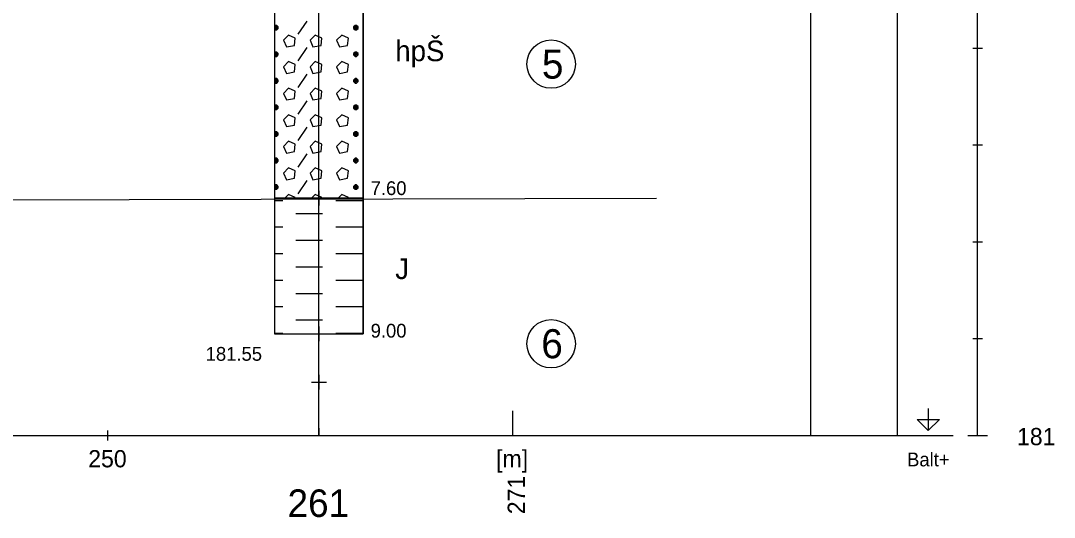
# Model space of a CAD drawing. Extents: x 3042 to 4120, y 576 to 2694.
# Drawn here: x 3495.5 to 3548.8, y 717 to 742.7 of the extents above; entities that cross this region are included whole.
import ezdxf

# ---------------------------------------------------------------- set-up
doc = ezdxf.new("R2010")
doc.units = 0
for name, color, linetype in [('12', 7, 'Continuous'), ('14', 7, 'Continuous'), ('17', 7, 'Continuous'), ('18', 7, 'Continuous'), ('19', 7, 'Continuous'), ('21', 7, 'Continuous'), ('51', 7, 'Continuous'), ('52', 7, 'Continuous'), ('53', 7, 'Continuous'), ('56', 7, 'Continuous'), ('7', 7, 'Continuous'), ('pomocna', 7, 'Continuous'), ('rozhraní', 7, 'Continuous')]:
    doc.layers.add(name, color=color, linetype=linetype)

msp = doc.modelspace()

# ---------------------------------------------------------------- linework, layer by layer
at = {"layer": '12'}
msp.add_line((3520.897, 721.241), (3520.897, 722.511), dxfattribs=at)
at = {"layer": '18'}
for p, q in [((3510.897, 723.991), (3510.897, 771.491)), ((3510.897, 724.372), (3510.897, 723.61)), ((3510.516, 723.991), (3511.278, 723.991)), ((3510.897, 721.622), (3510.897, 721.241))]:
    msp.add_line(p, q, dxfattribs=at)
at = {"layer": '19'}
for p, q in [((3544.632, 741.241), (3545.14, 741.241)), ((3544.632, 736.241), (3545.14, 736.241)), ((3544.632, 731.241), (3545.14, 731.241)), ((3544.632, 726.241), (3545.14, 726.241)), ((3544.378, 721.241), (3545.394, 721.241))]:
    msp.add_line(p, q, dxfattribs=at)
at = {"layer": '21'}
for p, q in [((3544.886, 721.241), (3544.886, 781.241)), ((3541.076, 721.241), (3543.616, 721.241))]:
    msp.add_line(p, q, dxfattribs=at)
msp.add_lwpolyline([(3542.341, 722.638), (3542.341, 721.495), (3541.769, 722.066), (3542.912, 722.066), (3542.341, 721.495)], dxfattribs=at)
at = {"layer": '51'}
for p, q in [((3509.826, 741.951), (3510.283, 742.637)), ((3508.645, 742.408), (3508.611, 742.374)), ((3508.611, 742.298), (3508.721, 742.408)), ((3508.683, 742.179), (3508.683, 742.408)), ((3512.797, 742.179), (3512.797, 742.408)), ((3513.183, 741.65), (3513.179, 741.646)), ((3513.179, 741.646), (3513.183, 741.636)), ((3508.645, 741.036), (3508.611, 741.003)), ((3508.611, 740.926), (3508.721, 741.036)), ((3508.683, 740.808), (3508.683, 741.036)), ((3509.826, 740.579), (3510.283, 741.265)), ((3512.797, 740.808), (3512.797, 741.036)), ((3509.826, 739.208), (3510.283, 739.893)), ((3513.183, 740.279), (3513.179, 740.274)), ((3513.179, 740.274), (3513.183, 740.265)), ((3508.645, 739.665), (3508.611, 739.631)), ((3508.611, 739.555), (3508.721, 739.665)), ((3508.683, 739.436), (3508.683, 739.665)), ((3512.797, 739.436), (3512.797, 739.665)), ((3513.183, 738.907), (3513.179, 738.903)), ((3513.179, 738.903), (3513.183, 738.893)), ((3508.645, 738.293), (3508.611, 738.259)), ((3508.611, 738.183), (3508.721, 738.293)), ((3508.683, 738.065), (3508.683, 738.293)), ((3509.826, 737.836), (3510.283, 738.522)), ((3512.797, 738.065), (3512.797, 738.293)), ((3509.826, 736.464), (3510.283, 737.15)), ((3513.183, 737.535), (3513.179, 737.531)), ((3513.179, 737.531), (3513.183, 737.522)), ((3508.645, 736.922), (3508.611, 736.888)), ((3508.611, 736.812), (3508.721, 736.922)), ((3508.683, 736.693), (3508.683, 736.922)), ((3512.797, 736.693), (3512.797, 736.922)), ((3513.183, 736.164), (3513.179, 736.16)), ((3513.179, 736.16), (3513.183, 736.15)), ((3508.645, 735.55), (3508.611, 735.516)), ((3508.611, 735.44), (3508.721, 735.55)), ((3508.683, 735.321), (3508.683, 735.55)), ((3509.826, 735.093), (3510.283, 735.779)), ((3512.797, 735.321), (3512.797, 735.55)), ((3513.183, 734.792), (3513.179, 734.788)), ((3513.179, 734.788), (3513.183, 734.778)), ((3508.645, 734.178), (3508.611, 734.145)), ((3508.611, 734.068), (3508.721, 734.178)), ((3508.683, 733.95), (3508.683, 734.178)), ((3509.826, 733.721), (3510.283, 734.407)), ((3512.797, 733.95), (3512.797, 734.178)), ((3508.611, 733.378), (3509.026, 733.378)), ((3511.769, 733.378), (3512.455, 733.378)), ((3512.455, 733.378), (3513.14, 733.378)), ((3509.711, 732.692), (3510.397, 732.692)), ((3510.397, 732.692), (3511.083, 732.692)), ((3508.611, 732.007), (3509.026, 732.007)), ((3511.769, 732.007), (3512.455, 732.007)), ((3512.455, 732.007), (3513.14, 732.007)), ((3509.711, 731.321), (3510.397, 731.321)), ((3510.397, 731.321), (3511.083, 731.321)), ((3508.611, 730.635), (3509.026, 730.635)), ((3511.769, 730.635), (3512.455, 730.635)), ((3512.455, 730.635), (3513.14, 730.635)), ((3509.711, 729.949), (3510.397, 729.949)), ((3510.397, 729.949), (3511.083, 729.949)), ((3508.611, 729.263), (3509.026, 729.263)), ((3511.769, 729.263), (3512.455, 729.263)), ((3512.455, 729.263), (3513.14, 729.263)), ((3509.711, 728.578), (3510.397, 728.578)), ((3510.397, 728.578), (3511.083, 728.578)), ((3508.611, 727.892), (3509.026, 727.892)), ((3511.769, 727.892), (3512.455, 727.892)), ((3512.455, 727.892), (3513.14, 727.892)), ((3509.711, 727.206), (3510.397, 727.206)), ((3510.397, 727.206), (3511.083, 727.206)), ((3508.611, 726.52), (3509.026, 726.52)), ((3511.769, 726.52), (3512.455, 726.52)), ((3512.455, 726.52), (3513.14, 726.52))]:
    msp.add_line(p, q, dxfattribs=at)
for points in [[(3508.611, 733.491), (3513.183, 733.491), (3513.183, 748.991), (3508.611, 748.991)], [(3508.611, 726.491), (3513.183, 726.491), (3513.183, 733.491), (3508.611, 733.491)]]:
    msp.add_lwpolyline(points, close=True, dxfattribs=at)
for points in [[(3508.611, 742.213), (3508.645, 742.179), (3508.721, 742.179), (3508.797, 742.256), (3508.797, 742.332), (3508.721, 742.408), (3508.645, 742.408), (3508.797, 742.256), (3508.611, 742.256)], [(3512.759, 742.408), (3512.683, 742.332), (3512.683, 742.256), (3512.759, 742.179), (3512.836, 742.179), (3512.912, 742.256), (3512.912, 742.332), (3512.836, 742.408), (3512.759, 742.408), (3512.912, 742.256), (3512.683, 742.256), (3512.836, 742.408)], [(3509.064, 741.646), (3509.216, 741.303), (3509.635, 741.379), (3509.673, 741.76), (3509.33, 741.913), (3509.064, 741.646)], [(3510.435, 741.646), (3510.588, 741.303), (3511.007, 741.379), (3511.045, 741.76), (3510.702, 741.913), (3510.435, 741.646)], [(3511.807, 741.646), (3511.959, 741.303), (3512.378, 741.379), (3512.417, 741.76), (3512.074, 741.913), (3511.807, 741.646)], [(3508.611, 740.842), (3508.645, 740.808), (3508.721, 740.808), (3508.797, 740.884), (3508.797, 740.96), (3508.721, 741.036), (3508.645, 741.036), (3508.797, 740.884), (3508.611, 740.884)], [(3512.759, 741.036), (3512.683, 740.96), (3512.683, 740.884), (3512.759, 740.808), (3512.836, 740.808), (3512.912, 740.884), (3512.912, 740.96), (3512.836, 741.036), (3512.759, 741.036), (3512.912, 740.884), (3512.683, 740.884), (3512.836, 741.036)], [(3509.064, 740.274), (3509.216, 739.931), (3509.635, 740.008), (3509.673, 740.389), (3509.33, 740.541), (3509.064, 740.274)], [(3510.435, 740.274), (3510.588, 739.931), (3511.007, 740.008), (3511.045, 740.389), (3510.702, 740.541), (3510.435, 740.274)], [(3511.807, 740.274), (3511.959, 739.931), (3512.378, 740.008), (3512.417, 740.389), (3512.074, 740.541), (3511.807, 740.274)], [(3508.611, 739.47), (3508.645, 739.436), (3508.721, 739.436), (3508.797, 739.512), (3508.797, 739.589), (3508.721, 739.665), (3508.645, 739.665), (3508.797, 739.512), (3508.611, 739.512)], [(3512.759, 739.665), (3512.683, 739.589), (3512.683, 739.512), (3512.759, 739.436), (3512.836, 739.436), (3512.912, 739.512), (3512.912, 739.589), (3512.836, 739.665), (3512.759, 739.665), (3512.912, 739.512), (3512.683, 739.512), (3512.836, 739.665)], [(3509.064, 738.903), (3509.216, 738.56), (3509.635, 738.636), (3509.673, 739.017), (3509.33, 739.169), (3509.064, 738.903)], [(3510.435, 738.903), (3510.588, 738.56), (3511.007, 738.636), (3511.045, 739.017), (3510.702, 739.169), (3510.435, 738.903)], [(3511.807, 738.903), (3511.959, 738.56), (3512.378, 738.636), (3512.417, 739.017), (3512.074, 739.169), (3511.807, 738.903)], [(3508.611, 738.098), (3508.645, 738.065), (3508.721, 738.065), (3508.797, 738.141), (3508.797, 738.217), (3508.721, 738.293), (3508.645, 738.293), (3508.797, 738.141), (3508.611, 738.141)], [(3512.759, 738.293), (3512.683, 738.217), (3512.683, 738.141), (3512.759, 738.065), (3512.836, 738.065), (3512.912, 738.141), (3512.912, 738.217), (3512.836, 738.293), (3512.759, 738.293), (3512.912, 738.141), (3512.683, 738.141), (3512.836, 738.293)], [(3509.064, 737.531), (3509.216, 737.188), (3509.635, 737.264), (3509.673, 737.645), (3509.33, 737.798), (3509.064, 737.531)], [(3510.435, 737.531), (3510.588, 737.188), (3511.007, 737.264), (3511.045, 737.645), (3510.702, 737.798), (3510.435, 737.531)], [(3511.807, 737.531), (3511.959, 737.188), (3512.378, 737.264), (3512.417, 737.645), (3512.074, 737.798), (3511.807, 737.531)], [(3508.611, 736.727), (3508.645, 736.693), (3508.721, 736.693), (3508.797, 736.769), (3508.797, 736.845), (3508.721, 736.922), (3508.645, 736.922), (3508.797, 736.769), (3508.611, 736.769)], [(3512.759, 736.922), (3512.683, 736.845), (3512.683, 736.769), (3512.759, 736.693), (3512.836, 736.693), (3512.912, 736.769), (3512.912, 736.845), (3512.836, 736.922), (3512.759, 736.922), (3512.912, 736.769), (3512.683, 736.769), (3512.836, 736.922)], [(3509.064, 736.16), (3509.216, 735.817), (3509.635, 735.893), (3509.673, 736.274), (3509.33, 736.426), (3509.064, 736.16)], [(3510.435, 736.16), (3510.588, 735.817), (3511.007, 735.893), (3511.045, 736.274), (3510.702, 736.426), (3510.435, 736.16)], [(3511.807, 736.16), (3511.959, 735.817), (3512.378, 735.893), (3512.417, 736.274), (3512.074, 736.426), (3511.807, 736.16)], [(3508.611, 735.355), (3508.645, 735.321), (3508.721, 735.321), (3508.797, 735.398), (3508.797, 735.474), (3508.721, 735.55), (3508.645, 735.55), (3508.797, 735.398), (3508.611, 735.398)], [(3512.759, 735.55), (3512.683, 735.474), (3512.683, 735.398), (3512.759, 735.321), (3512.836, 735.321), (3512.912, 735.398), (3512.912, 735.474), (3512.836, 735.55), (3512.759, 735.55), (3512.912, 735.398), (3512.683, 735.398), (3512.836, 735.55)], [(3509.064, 734.788), (3509.216, 734.445), (3509.635, 734.521), (3509.673, 734.902), (3509.33, 735.055), (3509.064, 734.788)], [(3510.435, 734.788), (3510.588, 734.445), (3511.007, 734.521), (3511.045, 734.902), (3510.702, 735.055), (3510.435, 734.788)], [(3511.807, 734.788), (3511.959, 734.445), (3512.378, 734.521), (3512.417, 734.902), (3512.074, 735.055), (3511.807, 734.788)], [(3508.611, 733.984), (3508.645, 733.95), (3508.721, 733.95), (3508.797, 734.026), (3508.797, 734.102), (3508.721, 734.178), (3508.645, 734.178), (3508.797, 734.026), (3508.611, 734.026)], [(3512.759, 734.178), (3512.683, 734.102), (3512.683, 734.026), (3512.759, 733.95), (3512.836, 733.95), (3512.912, 734.026), (3512.912, 734.102), (3512.836, 734.178), (3512.759, 734.178), (3512.912, 734.026), (3512.683, 734.026), (3512.836, 734.178)], [(3509.669, 733.491), (3509.673, 733.531), (3509.33, 733.683), (3509.138, 733.491)], [(3511.041, 733.491), (3511.045, 733.531), (3510.702, 733.683), (3510.51, 733.491)], [(3512.412, 733.491), (3512.417, 733.531), (3512.074, 733.683), (3511.881, 733.491)]]:
    msp.add_lwpolyline(points, dxfattribs=at)
at = {"layer": '53'}
for p, q in [((3513.183, 771.491), (3513.183, 726.491)), ((3508.611, 733.491), (3513.183, 733.491)), ((3508.611, 726.491), (3513.183, 726.491))]:
    msp.add_line(p, q, dxfattribs=at)
at = {"layer": '56'}
for p, q in [((3510.516, 733.491), (3511.278, 733.491)), ((3510.897, 733.872), (3510.897, 733.11)), ((3510.516, 726.491), (3511.278, 726.491)), ((3510.897, 726.872), (3510.897, 726.11))]:
    msp.add_line(p, q, dxfattribs=at)
at = {"layer": '7'}
for p, q in [((3250.007, 721.241), (3541.076, 721.241)), ((3500.007, 720.987), (3500.007, 721.495))]:
    msp.add_line(p, q, dxfattribs=at)
at = {"layer": 'pomocna'}
for p, q in [((3510.897, 721.241), (3510.897, 774.491)), ((3536.277, 721.241), (3536.277, 774.841)), ((3540.757, 721.241), (3540.757, 774.841))]:
    msp.add_line(p, q, dxfattribs=at)
at = {"layer": 'rozhraní'}
msp.add_line((3422.446, 733.218), (3528.317, 733.491), dxfattribs=at)
for centre in [(3522.88, 740.414), (3522.88, 725.977)]:
    msp.add_circle(centre, 1.25, dxfattribs=at)

# ---------------------------------------------------------------- texts
at = {"layer": '12'}
msp.add_text('271', height=0.889, rotation=90, dxfattribs=at).set_placement((3521.525, 717.177))
at = {"layer": '14'}
msp.add_text('261', height=1.4224, dxfattribs=at).set_placement((3509.278, 717.034))
at = {"layer": '17'}
msp.add_text('181.55', height=0.7112, dxfattribs=at).set_placement((3505.051, 725.097))
at = {"layer": '19'}
msp.add_text('181', height=0.889, dxfattribs=at).set_placement((3546.918, 720.739))
at = {"layer": '21'}
msp.add_text('Balt+', height=0.7112, dxfattribs=at).set_placement((3541.246, 719.646))
at = {"layer": '52'}
for s, height, p in [('hpŠ', 1.0668, (3514.834, 740.563)), ('7.60', 0.7112, (3513.564, 733.652)), ('J', 1.067, (3514.834, 729.313)), ('9.00', 0.7112, (3513.564, 726.293))]:
    msp.add_text(s, height=height, dxfattribs=at).set_placement(p)
at = {"layer": '7'}
for s, p in [('250', (3498.991, 719.596)), ('[m]', (3520.039, 719.596))]:
    msp.add_text(s, height=0.889, dxfattribs=at).set_placement(p)
at = {"layer": 'rozhraní'}
for s, p in [('5', (3522.399, 739.664)), ('6', (3522.368, 725.227))]:
    msp.add_text(s, height=1.5, dxfattribs=at).set_placement(p)

doc.saveas('drawing.dxf')
